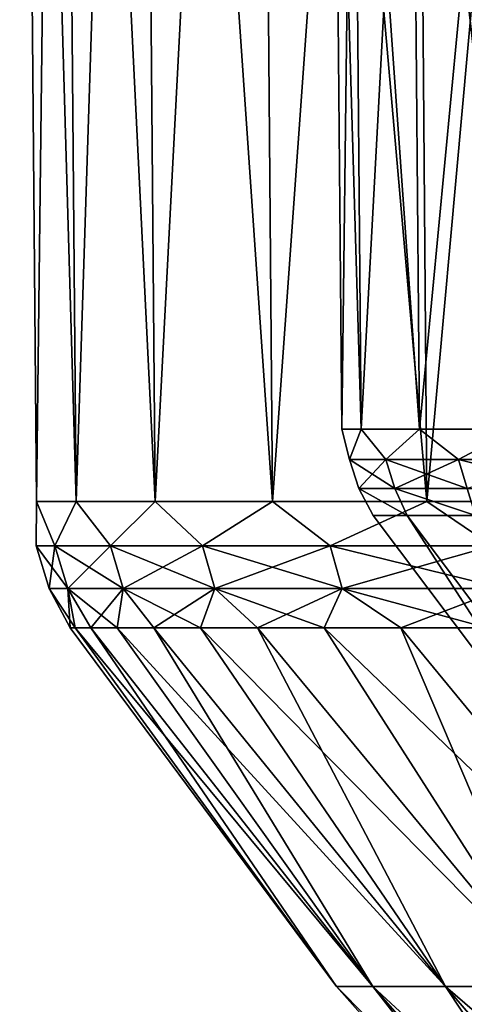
# Model space of a CAD drawing. Header units: metres. Extents: x -92 to 264, y -100 to 50.
# Tile 77 of 656: x -24.97 to -22.1, y -79.94 to -73.6. Entities that reach past the tile are written whole.
import ezdxf

# ---------------------------------------------------------------- set-up
doc = ezdxf.new("R2010")
doc.units = ezdxf.units.M
doc.layers.add('solid_21062050_01', color=7, linetype='CONTINUOUS')

msp = doc.modelspace()

# ---------------------------------------------------------------- linework, layer by layer
at = {"layer": 'solid_21062050_01'}
for points in [[(-24.966154, -64.201744, -3.230089), (-24.85717, -76.706161, -3.235617), (-24.602102, -76.706161, -0.72733)], [(-24.709967, -64.201744, -0.7108), (-24.966154, -64.201744, -3.230089), (-24.602102, -76.706161, -0.72733)], [(-24.966154, -64.201744, -5.762371), (-24.85717, -76.706161, -5.756843), (-24.85717, -76.706161, -3.235617)], [(-24.966154, -64.201744, -3.230089), (-24.966154, -64.201744, -5.762371), (-24.85717, -76.706161, -3.235617)], [(-24.966154, -64.201744, -5.762371), (-24.709967, -64.201744, -8.281661), (-24.85717, -76.706161, -5.756843)], [(-24.709967, -64.201744, -8.281661), (-24.602102, -76.706161, -8.265132), (-24.85717, -76.706161, -5.756843)], [(-24.709967, -64.201744, -0.7108), (-24.602102, -76.706161, -0.72733), (-24.094584, -76.706161, 1.742284)], [(-24.200222, -64.201744, 1.769646), (-24.709967, -64.201744, -0.7108), (-24.094584, -76.706161, 1.742284)], [(-24.709967, -64.201744, -8.281661), (-24.200222, -64.201744, -10.762107), (-24.602102, -76.706161, -8.265132)], [(-24.200222, -64.201744, -10.762107), (-24.094585, -76.706161, -10.734743), (-24.602102, -76.706161, -8.265132)], [(-24.200222, -64.201744, 1.769646), (-24.094584, -76.706161, 1.742284), (-23.339823, -76.706161, 4.147885)], [(-23.44215, -64.201744, 4.185796), (-24.200222, -64.201744, 1.769646), (-23.339823, -76.706161, 4.147885)], [(-24.200222, -64.201744, -10.762107), (-23.44215, -64.201744, -13.178256), (-24.094585, -76.706161, -10.734743)], [(-23.44215, -64.201744, -13.178256), (-23.339823, -76.706161, -13.140346), (-24.094585, -76.706161, -10.734743)], [(-23.44215, -64.201744, 4.185796), (-23.339823, -76.706161, 4.147885), (-22.345564, -76.706161, 6.464782)], [(-22.443529, -64.201744, 6.512856), (-23.44215, -64.201744, 4.185796), (-22.345564, -76.706161, 6.464782)], [(-23.44215, -64.201744, -13.178256), (-22.443529, -64.201744, -15.505316), (-23.339823, -76.706161, -13.140346)], [(-22.443529, -64.201744, -15.505316), (-22.345564, -76.706161, -15.457243), (-23.339823, -76.706161, -13.140346)], [(-22.443529, -64.201744, 6.512856), (-22.345564, -76.706161, 6.464782), (-21.122013, -76.706161, 8.669203)], [(-21.214607, -64.201744, 8.726948), (-22.443529, -64.201744, 6.512856), (-21.122013, -76.706161, 8.669203)], [(-22.443529, -64.201744, -15.505316), (-21.214607, -64.201744, -17.719408), (-22.345564, -76.706161, -15.457243)], [(-21.214607, -64.201744, -17.719408), (-21.122013, -76.706161, -17.661663), (-22.345564, -76.706161, -15.457243)], [(-22.945543, -70.231491, -4.49623), (-22.893108, -76.239906, -4.49623), (-22.767696, -76.239906, -6.889212)], [(-22.819845, -70.231491, -6.894693), (-22.945543, -70.231491, -4.49623), (-22.767696, -76.239906, -6.889212)], [(-22.945543, -70.231491, -4.49623), (-22.819845, -70.231491, -2.097768), (-22.893108, -76.239906, -4.49623)], [(-22.819845, -70.231491, -2.097768), (-22.767696, -76.239906, -2.103249), (-22.893108, -76.239906, -4.49623)], [(-22.819845, -70.231491, -6.894693), (-22.767696, -76.239906, -6.889212), (-22.392838, -76.239906, -9.255976)], [(-22.444128, -70.231491, -9.266877), (-22.819845, -70.231491, -6.894693), (-22.392838, -76.239906, -9.255976)], [(-22.819845, -70.231491, -2.097768), (-22.444128, -70.231491, 0.274417), (-22.767696, -76.239906, -2.103249)], [(-22.444128, -70.231491, 0.274417), (-22.392839, -76.239906, 0.263514), (-22.767696, -76.239906, -2.103249)], [(-22.444128, -70.231491, -9.266877), (-22.392838, -76.239906, -9.255976), (-21.772638, -76.239906, -11.57059)], [(-21.822508, -70.231491, -11.586793), (-22.444128, -70.231491, -9.266877), (-21.772638, -76.239906, -11.57059)], [(-22.444128, -70.231491, 0.274417), (-21.822508, -70.231491, 2.594333), (-22.392839, -76.239906, 0.263514)], [(-21.822508, -70.231491, 2.594333), (-21.772638, -76.239906, 2.57813), (-22.392839, -76.239906, 0.263514)], [(-22.842781, -76.435089, -5.654685), (-22.767696, -76.239906, -6.889212), (-22.893108, -76.239906, -4.49623)], [(-22.842781, -76.435089, -3.337775), (-22.893108, -76.239906, -4.49623), (-22.767696, -76.239906, -2.103249)], [(-22.842781, -76.435089, -3.337775), (-22.842781, -76.435089, -5.654685), (-22.893108, -76.239906, -4.49623)], [(-22.842781, -76.435089, -5.654685), (-22.608383, -76.435089, -7.959707), (-22.767696, -76.239906, -6.889212)], [(-22.608383, -76.435089, -1.032753), (-22.842781, -76.435089, -3.337775), (-22.767696, -76.239906, -2.103249)], [(-22.608383, -76.435089, -7.959707), (-22.392838, -76.239906, -9.255976), (-22.767696, -76.239906, -6.889212)], [(-22.608383, -76.435089, -1.032753), (-22.767696, -76.239906, -2.103249), (-22.392839, -76.239906, 0.263514)], [(-22.608383, -76.435089, -7.959707), (-22.141993, -76.435089, -10.229189), (-22.392838, -76.239906, -9.255976)], [(-22.141993, -76.435089, 1.236729), (-22.608383, -76.435089, -1.032753), (-22.392839, -76.239906, 0.263514)], [(-22.141993, -76.435089, 1.236729), (-22.392839, -76.239906, 0.263514), (-21.772638, -76.239906, 2.57813)], [(-22.141993, -76.435089, -10.229189), (-21.772638, -76.239906, -11.57059), (-22.392838, -76.239906, -9.255976)], [(-22.141993, -76.435089, -10.229189), (-21.448395, -76.435089, -12.439843), (-21.772638, -76.239906, -11.57059)], [(-21.448395, -76.435089, 3.447383), (-22.141993, -76.435089, 1.236729), (-21.772638, -76.239906, 2.57813)], [(-22.842781, -76.435089, -3.337775), (-22.784082, -76.622589, -3.340752), (-22.784082, -76.622589, -5.651708)], [(-22.608383, -76.435089, -1.032753), (-22.784082, -76.622589, -3.340752), (-22.842781, -76.435089, -3.337775)], [(-22.842781, -76.435089, -5.654685), (-22.784082, -76.622589, -5.651708), (-22.550287, -76.622589, -7.950807)], [(-22.842781, -76.435089, -3.337775), (-22.784082, -76.622589, -5.651708), (-22.842781, -76.435089, -5.654685)], [(-22.842781, -76.435089, -5.654685), (-22.550287, -76.622589, -7.950807), (-22.608383, -76.435089, -7.959707)], [(-22.608383, -76.435089, -1.032753), (-22.550287, -76.622589, -1.041653), (-22.784082, -76.622589, -3.340752)], [(-22.141993, -76.435089, 1.236729), (-22.550287, -76.622589, -1.041653), (-22.608383, -76.435089, -1.032753)], [(-22.608383, -76.435089, -7.959707), (-22.550287, -76.622589, -7.950807), (-22.085096, -76.622589, -10.214458)], [(-22.608383, -76.435089, -7.959707), (-22.085096, -76.622589, -10.214458), (-22.141993, -76.435089, -10.229189)], [(-22.141993, -76.435089, 1.236729), (-22.085096, -76.622589, 1.221997), (-22.550287, -76.622589, -1.041653)], [(-21.448395, -76.435089, 3.447383), (-22.085096, -76.622589, 1.221997), (-22.141993, -76.435089, 1.236729)], [(-22.141993, -76.435089, -10.229189), (-22.085096, -76.622589, -10.214458), (-21.39328, -76.622589, -12.419432)], [(-22.141993, -76.435089, -10.229189), (-21.39328, -76.622589, -12.419432), (-21.448395, -76.435089, -12.439843)], [(-22.784082, -76.622589, -3.340752), (-22.471365, -76.794624, -1.14893), (-22.691706, -76.794624, -3.376771)], [(-22.784082, -76.622589, -3.340752), (-22.550287, -76.622589, -1.041653), (-22.471365, -76.794624, -1.14893)], [(-22.784082, -76.622589, -3.340752), (-22.691706, -76.794624, -3.376771), (-22.691715, -76.794624, -5.615499)], [(-22.784082, -76.622589, -5.651708), (-22.691715, -76.794624, -5.615499), (-22.471392, -76.794624, -7.843353)], [(-22.784082, -76.622589, -5.651708), (-22.784082, -76.622589, -3.340752), (-22.691715, -76.794624, -5.615499)], [(-22.550287, -76.622589, -7.950807), (-22.784082, -76.622589, -5.651708), (-22.471392, -76.794624, -7.843353)], [(-22.550287, -76.622589, -1.041653), (-22.03285, -76.794617, 1.046361), (-22.471365, -76.794624, -1.14893)], [(-22.550287, -76.622589, -1.041653), (-22.085096, -76.622589, 1.221997), (-22.03285, -76.794617, 1.046361)], [(-22.550287, -76.622589, -7.950807), (-22.471392, -76.794624, -7.843353), (-22.032879, -76.794624, -10.038701)], [(-22.085096, -76.622589, -10.214458), (-22.550287, -76.622589, -7.950807), (-22.032879, -76.794624, -10.038701)], [(-24.859377, -76.990562, -4.49623), (-24.85717, -76.706161, -3.235617), (-24.85717, -76.706161, -5.756843)], [(-24.739672, -76.990562, -2.059585), (-24.85717, -76.706161, -3.235617), (-24.859377, -76.990562, -4.49623)], [(-24.859377, -76.990562, -4.49623), (-24.85717, -76.706161, -5.756843), (-24.739672, -76.990562, -6.932875)], [(-24.739672, -76.990562, -2.059585), (-24.602102, -76.706161, -0.72733), (-24.85717, -76.706161, -3.235617)], [(-24.739672, -76.990562, -6.932875), (-24.85717, -76.706161, -5.756843), (-24.602102, -76.706161, -8.265132)], [(-24.38171, -76.990562, 0.353594), (-24.602102, -76.706161, -0.72733), (-24.739672, -76.990562, -2.059585)], [(-24.739672, -76.990562, -6.932875), (-24.602102, -76.706161, -8.265132), (-24.38171, -76.990562, -9.346054)], [(-24.38171, -76.990562, 0.353594), (-24.094584, -76.706161, 1.742284), (-24.602102, -76.706161, -0.72733)], [(-24.38171, -76.990562, -9.346054), (-24.602102, -76.706161, -8.265132), (-24.094585, -76.706161, -10.734743)], [(-23.78894, -76.990562, 2.720066), (-24.094584, -76.706161, 1.742284), (-24.38171, -76.990562, 0.353594)], [(-24.38171, -76.990562, -9.346054), (-24.094585, -76.706161, -10.734743), (-23.78894, -76.990562, -11.712526)], [(-23.78894, -76.990562, -11.712526), (-24.094585, -76.706161, -10.734743), (-23.339823, -76.706161, -13.140346)], [(-23.78894, -76.990562, 2.720066), (-23.339823, -76.706161, 4.147885), (-24.094584, -76.706161, 1.742284)], [(-22.96707, -76.990562, 5.017041), (-23.339823, -76.706161, 4.147885), (-23.78894, -76.990562, 2.720066)], [(-23.78894, -76.990562, -11.712526), (-23.339823, -76.706161, -13.140346), (-22.96707, -76.990562, -14.009501)], [(-22.96707, -76.990562, 5.017041), (-22.345564, -76.706161, 6.464782), (-23.339823, -76.706161, 4.147885)], [(-22.96707, -76.990562, -14.009501), (-23.339823, -76.706161, -13.140346), (-22.345564, -76.706161, -15.457243)], [(-21.924013, -76.990562, 7.222399), (-22.345564, -76.706161, 6.464782), (-22.96707, -76.990562, 5.017041)], [(-22.96707, -76.990562, -14.009501), (-22.345564, -76.706161, -15.457243), (-21.924013, -76.990562, -16.214859)], [(-21.924013, -76.990562, 7.222399), (-21.122013, -76.706161, 8.669203), (-22.345564, -76.706161, 6.464782)], [(-21.924013, -76.990562, -16.214859), (-22.345564, -76.706161, -15.457243), (-21.122013, -76.706161, -17.661663)], [(-21.138706, -78.857216, -5.568264), (-22.691715, -76.794624, -5.615499), (-22.691706, -76.794624, -3.376771)], [(-21.138706, -78.857216, -5.568264), (-22.471392, -76.794624, -7.843353), (-22.691715, -76.794624, -5.615499)], [(-21.138706, -78.857216, -3.424196), (-22.691706, -76.794624, -3.376771), (-22.471365, -76.794624, -1.14893)], [(-21.138706, -78.857216, -3.424196), (-21.138706, -78.857216, -5.568264), (-22.691706, -76.794624, -3.376771)], [(-20.921795, -78.857216, -7.701331), (-22.032879, -76.794624, -10.038701), (-22.471392, -76.794624, -7.843353)], [(-21.138706, -78.857216, -5.568264), (-20.921795, -78.857216, -7.701331), (-22.471392, -76.794624, -7.843353)], [(-20.921795, -78.857216, -1.291129), (-22.471365, -76.794624, -1.14893), (-22.03285, -76.794617, 1.046361)], [(-20.921795, -78.857216, -1.291129), (-21.138706, -78.857216, -3.424196), (-22.471365, -76.794624, -1.14893)], [(-24.859377, -76.990562, -4.49623), (-24.775991, -77.264679, -4.49623), (-24.656689, -77.264679, -2.067758)], [(-24.859377, -76.990562, -4.49623), (-24.739672, -76.990562, -6.932875), (-24.775991, -77.264679, -4.49623)], [(-24.739672, -76.990562, -2.059585), (-24.859377, -76.990562, -4.49623), (-24.656689, -77.264679, -2.067758)], [(-24.739672, -76.990562, -6.932875), (-24.656689, -77.264679, -6.924702), (-24.775991, -77.264679, -4.49623)], [(-24.739672, -76.990562, -6.932875), (-24.38171, -76.990562, -9.346054), (-24.656689, -77.264679, -6.924702)], [(-24.739672, -76.990562, -2.059585), (-24.656689, -77.264679, -2.067758), (-24.299927, -77.264679, 0.337326)], [(-24.38171, -76.990562, 0.353594), (-24.739672, -76.990562, -2.059585), (-24.299927, -77.264679, 0.337326)], [(-24.38171, -76.990562, -9.346054), (-24.299927, -77.264679, -9.329786), (-24.656689, -77.264679, -6.924702)], [(-24.38171, -76.990562, -9.346054), (-23.78894, -76.990562, -11.712526), (-24.299927, -77.264679, -9.329786)], [(-24.38171, -76.990562, 0.353594), (-24.299927, -77.264679, 0.337326), (-23.709145, -77.264679, 2.69586)], [(-23.78894, -76.990562, 2.720066), (-24.38171, -76.990562, 0.353594), (-23.709145, -77.264679, 2.69586)], [(-23.78894, -76.990562, -11.712526), (-23.709145, -77.264679, -11.688321), (-24.299927, -77.264679, -9.329786)], [(-23.78894, -76.990562, -11.712526), (-22.96707, -76.990562, -14.009501), (-23.709145, -77.264679, -11.688321)], [(-23.78894, -76.990562, 2.720066), (-23.709145, -77.264679, 2.69586), (-22.890032, -77.264679, 4.985131)], [(-22.96707, -76.990562, 5.017041), (-23.78894, -76.990562, 2.720066), (-22.890032, -77.264679, 4.985131)], [(-22.96707, -76.990562, -14.009501), (-22.890032, -77.264679, -13.977592), (-23.709145, -77.264679, -11.688321)], [(-22.96707, -76.990562, -14.009501), (-21.924013, -76.990562, -16.214859), (-22.890032, -77.264679, -13.977592)], [(-22.96707, -76.990562, 5.017041), (-22.890032, -77.264679, 4.985131), (-21.850473, -77.264679, 7.183091)], [(-21.924013, -76.990562, 7.222399), (-22.96707, -76.990562, 5.017041), (-21.850473, -77.264679, 7.183091)], [(-21.924013, -76.990562, -16.214859), (-21.850473, -77.264679, -16.175552), (-22.890032, -77.264679, -13.977592)], [(-24.775991, -77.264679, -4.49623), (-24.642164, -77.5177, -4.496229), (-24.608393, -77.5177, -3.206559)], [(-24.775991, -77.264679, -4.49623), (-24.656689, -77.264679, -6.924702), (-24.642164, -77.5177, -4.496229)], [(-24.656689, -77.264679, -2.067758), (-24.775991, -77.264679, -4.49623), (-24.608393, -77.5177, -3.206559)], [(-24.656689, -77.264679, -6.924702), (-24.507172, -77.5177, -7.072037), (-24.608393, -77.5177, -5.785901)], [(-24.656689, -77.264679, -6.924702), (-24.299927, -77.264679, -9.329786), (-24.507172, -77.5177, -7.072037)], [(-24.656689, -77.264679, -6.924702), (-24.608393, -77.5177, -5.785901), (-24.642164, -77.5177, -4.496229)], [(-24.656689, -77.264679, -2.067758), (-24.608393, -77.5177, -3.206559), (-24.507172, -77.5177, -1.920425)], [(-24.656689, -77.264679, -2.067758), (-24.507172, -77.5177, -1.920425), (-24.338778, -77.5177, -0.64135)], [(-24.299927, -77.264679, 0.337326), (-24.656689, -77.264679, -2.067758), (-24.338778, -77.5177, -0.64135)], [(-24.299927, -77.264679, -9.329786), (-24.338778, -77.5177, -8.351111), (-24.507172, -77.5177, -7.072037)], [(-24.299927, -77.264679, -9.329786), (-24.103674, -77.5177, -9.619618), (-24.338778, -77.5177, -8.351111)], [(-24.299927, -77.264679, 0.337326), (-24.338778, -77.5177, -0.64135), (-24.103674, -77.5177, 0.627158)], [(-24.299927, -77.264679, -9.329786), (-23.709145, -77.264679, -11.688321), (-24.103674, -77.5177, -9.619618)], [(-24.299927, -77.264679, 0.337326), (-24.103674, -77.5177, 0.627158), (-23.802504, -77.5177, 1.881625)], [(-23.709145, -77.264679, 2.69586), (-24.299927, -77.264679, 0.337326), (-23.802504, -77.5177, 1.881625)], [(-23.709145, -77.264679, -11.688321), (-23.802504, -77.5177, -10.874084), (-24.103674, -77.5177, -9.619618)], [(-23.709145, -77.264679, -11.688321), (-23.436092, -77.5177, -12.111071), (-23.802504, -77.5177, -10.874084)], [(-23.709145, -77.264679, 2.69586), (-23.802504, -77.5177, 1.881625), (-23.436092, -77.5177, 3.118611)], [(-23.709145, -77.264679, -11.688321), (-22.890032, -77.264679, -13.977592), (-23.436092, -77.5177, -12.111071)], [(-23.709145, -77.264679, 2.69586), (-23.436092, -77.5177, 3.118611), (-23.005444, -77.5177, 4.334726)], [(-22.890032, -77.264679, 4.985131), (-23.709145, -77.264679, 2.69586), (-23.005444, -77.5177, 4.334726)], [(-22.890032, -77.264679, -13.977592), (-23.005444, -77.5177, -13.327187), (-23.436092, -77.5177, -12.111071)], [(-22.890032, -77.264679, -13.977592), (-22.51174, -77.5177, -14.519095), (-23.005444, -77.5177, -13.327187)], [(-22.890032, -77.264679, 4.985131), (-23.005444, -77.5177, 4.334726), (-22.51174, -77.5177, 5.526634)], [(-22.890032, -77.264679, -13.977592), (-21.850473, -77.264679, -16.175552), (-22.51174, -77.5177, -14.519095)], [(-22.890032, -77.264679, 4.985131), (-22.51174, -77.5177, 5.526634), (-21.956333, -77.5177, 6.691069)], [(-21.850473, -77.264679, 7.183091), (-22.890032, -77.264679, 4.985131), (-21.956333, -77.5177, 6.691069)], [(-21.850473, -77.264679, -16.175552), (-21.956333, -77.5177, -15.68353), (-22.51174, -77.5177, -14.519095)], [(-22.927559, -79.826332, -5.658985), (-24.642164, -77.5177, -4.496229), (-24.608393, -77.5177, -5.785901)], [(-22.927559, -79.826332, -3.333476), (-24.608393, -77.5177, -3.206559), (-24.642164, -77.5177, -4.496229)], [(-22.927559, -79.826332, -5.658985), (-22.927559, -79.826332, -3.333476), (-24.642164, -77.5177, -4.496229)], [(-22.927559, -79.826332, -5.658985), (-24.608393, -77.5177, -5.785901), (-24.507172, -77.5177, -7.072037)], [(-22.692291, -79.826332, -1.019899), (-24.507172, -77.5177, -1.920425), (-24.608393, -77.5177, -3.206559)], [(-22.927559, -79.826332, -3.333476), (-22.692291, -79.826332, -1.019899), (-24.608393, -77.5177, -3.206559)], [(-22.692291, -79.826332, -7.972561), (-24.507172, -77.5177, -7.072037), (-24.338778, -77.5177, -8.351111)], [(-22.692291, -79.826332, -7.972561), (-22.927559, -79.826332, -5.658985), (-24.507172, -77.5177, -7.072037)], [(-22.692291, -79.826332, -1.019899), (-24.338778, -77.5177, -0.64135), (-24.507172, -77.5177, -1.920425)], [(-22.692291, -79.826332, -7.972561), (-24.338778, -77.5177, -8.351111), (-24.103674, -77.5177, -9.619618)], [(-22.224171, -79.826332, 1.258006), (-24.103674, -77.5177, 0.627158), (-24.338778, -77.5177, -0.64135)], [(-22.692291, -79.826332, -1.019899), (-22.224171, -79.826332, 1.258006), (-24.338778, -77.5177, -0.64135)], [(-22.224171, -79.826332, -10.250466), (-24.103674, -77.5177, -9.619618), (-23.802504, -77.5177, -10.874084)], [(-22.224171, -79.826332, -10.250466), (-22.692291, -79.826332, -7.972561), (-24.103674, -77.5177, -9.619618)], [(-22.224171, -79.826332, 1.258006), (-23.802504, -77.5177, 1.881625), (-24.103674, -77.5177, 0.627158)], [(-22.224171, -79.826332, -10.250466), (-23.802504, -77.5177, -10.874084), (-23.436092, -77.5177, -12.111071)], [(-21.528, -79.826332, 3.476865), (-23.436092, -77.5177, 3.118611), (-23.802504, -77.5177, 1.881625)], [(-22.224171, -79.826332, 1.258006), (-21.528, -79.826332, 3.476865), (-23.802504, -77.5177, 1.881625)], [(-21.528, -79.826332, -12.469326), (-23.436092, -77.5177, -12.111071), (-23.005444, -77.5177, -13.327187)], [(-21.528, -79.826332, -12.469326), (-22.224171, -79.826332, -10.250466), (-23.436092, -77.5177, -12.111071)], [(-21.528, -79.826332, 3.476865), (-23.005444, -77.5177, 4.334726), (-23.436092, -77.5177, 3.118611)], [(-21.528, -79.826332, -12.469326), (-23.005444, -77.5177, -13.327187), (-22.51174, -77.5177, -14.519095)], [(-20.610922, -79.826332, 5.613909), (-22.51174, -77.5177, 5.526634), (-23.005444, -77.5177, 4.334726)], [(-21.528, -79.826332, 3.476865), (-20.610922, -79.826332, 5.613909), (-23.005444, -77.5177, 4.334726)], [(-20.610922, -79.826332, -14.60637), (-22.51174, -77.5177, -14.519095), (-21.956333, -77.5177, -15.68353)], [(-20.610922, -79.826332, -14.60637), (-21.528, -79.826332, -12.469326), (-22.51174, -77.5177, -14.519095)], [(-20.610922, -79.826332, 5.613909), (-21.956333, -77.5177, 6.691069), (-22.51174, -77.5177, 5.526634)], [(-20.801622, -81.973351, -1.309539), (-22.692291, -79.826332, -1.019899), (-22.927559, -79.826332, -3.333476)], [(-21.017288, -81.973351, -3.430354), (-22.927559, -79.826332, -3.333476), (-22.927559, -79.826332, -5.658985)], [(-21.017288, -81.973351, -3.430354), (-20.801622, -81.973351, -1.309539), (-22.927559, -79.826332, -3.333476)], [(-21.017288, -81.973351, -5.562107), (-22.927559, -79.826332, -5.658985), (-22.692291, -79.826332, -7.972561)], [(-21.017288, -81.973351, -5.562107), (-21.017288, -81.973351, -3.430354), (-22.927559, -79.826332, -5.658985)], [(-20.372503, -81.973351, 0.778576), (-22.224171, -79.826332, 1.258006), (-22.692291, -79.826332, -1.019899)], [(-20.801622, -81.973351, -1.309539), (-20.372503, -81.973351, 0.778576), (-22.692291, -79.826332, -1.019899)], [(-20.801622, -81.973351, -7.682921), (-22.692291, -79.826332, -7.972561), (-22.224171, -79.826332, -10.250466)], [(-20.801622, -81.973351, -7.682921), (-21.017288, -81.973351, -5.562107), (-22.692291, -79.826332, -7.972561)], [(-19.734335, -81.973351, 2.812565), (-21.528, -79.826332, 3.476865), (-22.224171, -79.826332, 1.258006)], [(-20.372503, -81.973351, 0.778576), (-19.734335, -81.973351, 2.812565), (-22.224171, -79.826332, 1.258006)], [(-20.372503, -81.973351, -9.771037), (-22.224171, -79.826332, -10.250466), (-21.528, -79.826332, -12.469326)], [(-20.372503, -81.973351, -9.771037), (-20.801622, -81.973351, -7.682921), (-22.224171, -79.826332, -10.250466)]]:
    msp.add_3dface(points, dxfattribs=at)

doc.saveas('drawing.dxf')
